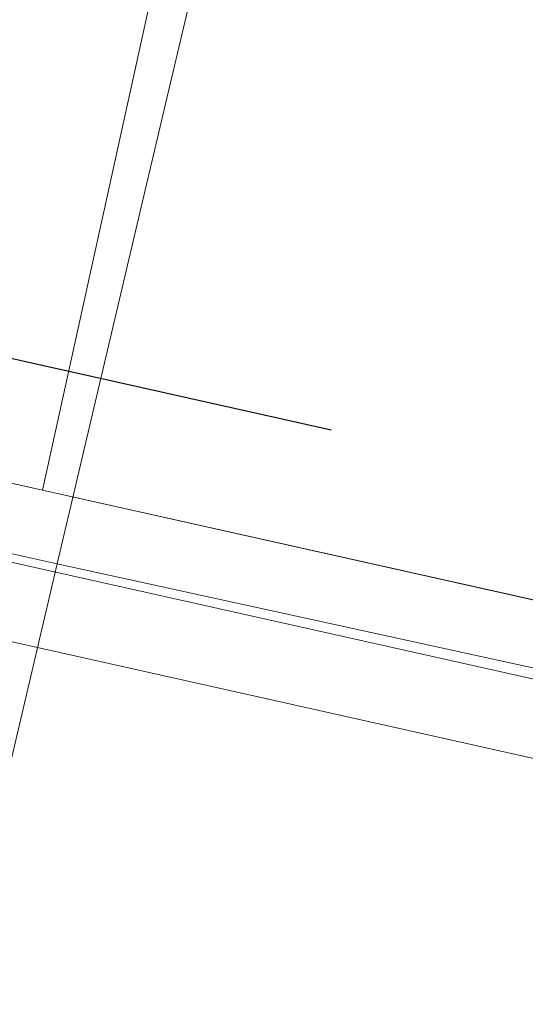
# Model space of a CAD drawing. Header units: metres. Extents: x 250001 to 257773, y 598992 to 609118.
# Tile 413 of 1056: x 254933.12 to 254936.39, y 601118.55 to 601124.92. Entities that reach past the tile are written whole.
import ezdxf

# ---------------------------------------------------------------- set-up
doc = ezdxf.new("R2010")
doc.units = ezdxf.units.M
for name, color, linetype, lineweight in [('B-WE-GR-GRAS-GV', 252, 'Continuous', 13), ('B-WE-GW-GRONDWERKLIJN_TEEN-G', 90, 'Continuous', 18), ('B-WE-IE-TERREINAFSCHEIDING_KUNSTMATIG_HEKWERK-G', 252, 'IE-TERREINAFSCHEIDING-KUNSTMATIG', 18), ('B-WE-IE-TERREINAFSCHEIDING_KUNSTMATIG_HEKWERK_RASTER-G', 252, 'IE-TERREINAFSCHEIDING-KUNSTMATIG', 18), ('B-WE-VH-VERHARDING_GRASBETONSTEEN-GV', 252, 'Continuous', 18), ('N-WE-VH-VERHARDING_HALFVERHARDING-A', 252, 'Continuous', 18), ('X-XX-AL-REFERENTIE-G', 7, 'Continuous', 18)]:
    doc.layers.add(name, color=color, linetype=linetype, lineweight=lineweight)
doc.layers.add('HULPLIJN', color=220, linetype='Continuous', plot=False)
doc.linetypes.add('IE-TERREINAFSCHEIDING-KUNSTMATIG', pattern='A,4,[82,NLCS.shx,S=0.75,R=90,X=0,Y=0],4,-2', length=10)

# ---------------------------------------------------------------- blocks, each defined once
blk = doc.blocks.new('BS2021-132-Xref-inmeting-2d-20210906')
at = {"layer": 'B-WE-GW-GRONDWERKLIJN_TEEN-G'}
blk.add_lwpolyline([(254930.6772, 601110.0606), (254931.7873, 601114.7313), (254932.8975, 601119.402), (254933.3676, 601121.3987), (254934.0416, 601124.2609), (254935.1856, 601129.1198), (254936.4244, 601133.8861), (254937.6632, 601138.6524), (254938.5474, 601143.067), (254939.4316, 601147.4816), (254940.2734, 601152.2786), (254941.1152, 601157.0757), (254942.1004, 601161.4589), (254943.0856, 601165.8421), (254944.0707, 601170.2254), (254945.024, 601174.3538), (254945.9773, 601178.4822), (254946.9306, 601182.6106), (254947.8839, 601186.739), (254948.5788, 601190.0376)], dxfattribs=at)
at = {"layer": 'B-WE-IE-TERREINAFSCHEIDING_KUNSTMATIG_HEKWERK-G'}
blk.add_lwpolyline([(254929.861, 601122.2128), (254931.0583, 601121.9105), (254933.3676, 601121.3987), (254938.4886, 601120.2769), (254941.0308, 601119.7201), (254942.5674, 601119.3835), (254943.573, 601119.1632), (254944.1183, 601119.0195), (254948.7048, 601117.8108), (254950.0253, 601117.5177), (254953.1942, 601116.8144), (254953.1895, 601116.5619), (254957.0964, 601115.6948), (254957.1155, 601115.9759), (254957.9207, 601115.7638), (254958.1827, 601115.6948), (254961.3083, 601114.9801), (254964.9081, 601114.074), (254965.3819, 601113.9707), (254968.4162, 601113.3091), (254972.4834, 601112.3564), (254976.5506, 601111.4037), (254980.6179, 601110.451), (254981.757, 601110.1841)], dxfattribs=at)
blk = doc.blocks.new('BS2021-132-Xref-BGT-GRIJS-20210617-aangepast')
at = {"layer": 'B-WE-GR-GRAS-GV', "flags": 128}
for points in [[(254976.819, 601319.758), (254933.271, 601121.875), (254929.963, 601122.616), (254930.134, 601123.382), (254929.8054, 601123.4553), (254930.3804, 601126.0464), (254931.3473, 601130.4037), (254932.3142, 601134.761), (254933.2811, 601139.1183), (254934.2761, 601143.5265), (254935.271, 601147.9347), (254936.2659, 601152.3428), (254937.2608, 601156.751), (254938.1541, 601160.8542), (254939.0473, 601164.9573), (254939.9406, 601169.0605), (254940.8338, 601173.1636), (254941.7271, 601177.274), (254942.6204, 601181.3844), (254943.5136, 601185.4949), (254944.4069, 601189.6053)], [(254976.819, 601319.758), (254933.271, 601121.875), (254942.193, 601119.878), (254945.617, 601135.524), (254950.45, 601156.987), (254955.045, 601178.285), (254960.804, 601205.905), (254965.333, 601227.434), (254968.143, 601241.151), (254969.784, 601248.981), (254972.739, 601262.666)]]:
    blk.add_lwpolyline(points, dxfattribs=at)
blk.add_lwpolyline([(254941.905, 601118.918), (254933.056, 601120.898), (254883.874, 600897.398), (254892.083, 600895.587), (254893.786, 600903.235), (254895.884, 600913.013), (254896.207, 600914.227), (254901.612, 600939.891), (254904.827, 600954.05), (254907.877, 600967.713), (254911.224, 600983.36), (254916.084, 601004.817), (254918.215, 601014.587), (254921.902, 601029.611), (254924.365, 601039.856), (254927.366, 601053.53), (254929.147, 601061.33), (254929.999, 601065.238), (254932.016, 601075.033), (254933.75, 601082.843), (254936.843, 601097.419), (254941.623, 601117.972)], close=True, dxfattribs=at)
at = {"layer": 'B-WE-IE-TERREINAFSCHEIDING_KUNSTMATIG_HEKWERK_RASTER-G', "flags": 128}
blk.add_lwpolyline([(254929.853, 601122.128), (254965.39, 601114.173)], dxfattribs=at)
at = {"layer": 'B-WE-VH-VERHARDING_GRASBETONSTEEN-GV', "flags": 128}
for points in [[(254944.328, 601119.4), (254942.193, 601119.878), (254933.271, 601121.875), (254929.963, 601122.616), (254929.853, 601122.128), (254965.39, 601114.173), (254965.496, 601114.662), (254949.393, 601118.266)], [(254929.853, 601122.128), (254929.744, 601121.64), (254933.056, 601120.898), (254941.905, 601118.918), (254944.134, 601118.419), (254949.169, 601117.292), (254965.284, 601113.685), (254965.39, 601114.173)]]:
    blk.add_lwpolyline(points, close=True, dxfattribs=at)
at = {"layer": 'HULPLIJN', "flags": 128}
blk.add_lwpolyline([(254935.137, 601122.2629), (254923.8259, 601124.7931)], dxfattribs=at)

msp = doc.modelspace()

# ---------------------------------------------------------------- hatches: boundary and pattern name
at = {"layer": 'N-WE-VH-VERHARDING_HALFVERHARDING-A'}
h = msp.add_hatch(dxfattribs=at)
h.set_pattern_fill('AVH-HALFVERHARDING-SO', color=256, pattern_type=2)
h.set_pattern_definition([(50, (254847.808, 601253.6878), (3.5863, -0.31376), [0.375, -4.125]), (355, (254847.808, 601253.688), (-0.693757, 3.76096), [0.3, -3.3]), (100.4514, (254848.107, 601253.6617), (2.892547, 3.4472), [0.3187, -3.50571]), (46.1842, (254847.808, 601254.688), (5.336205, -0.827595), [0.5625, -6.1875]), (96.6356, (254848.253, 601254.619), (4.67331, 4.87059), [0.47805, -5.25856]), (351.1842, (254847.808, 601254.688), (4.67331, 4.87059), [0.45, -4.95]), (21, (254848.308, 601254.4378), (2.984535, -2.013094), [0.375, -4.125]), (326, (254848.308, 601254.438), (1.216577, 3.62575), [0.3, -3.3]), (71.4514, (254848.557, 601254.27), (4.201113, 1.61265), [0.3187, -3.50571]), (37.5, (254847.8081, 601253.6878), (0.060799, 1.664469), [0, -3.26, 0, -3.35, 0, -3.3125]), (7.5, (254847.8081, 601253.6878), (1.315348, 1.972059), [0, -1.91, 0, -3.185, 0, -1.2625]), (327.5, (254846.6931, 601253.6878), (2.669112, -0.112774), [0, -1.25, 0, -3.9, 0, -5.175]), (317.5, (254846.193, 601253.6878), (2.91593, 0.500525), [0, -1.625, 0, -2.59, 0, -3.675])])
edge = h.paths.add_edge_path()
edge.add_line((254940.4527, 601403.4276), (254953.3537, 601350.4374))
edge.add_line((254953.3537, 601350.4374), (254909.7238, 601236.4452))
edge.add_line((254909.7238, 601236.4452), (254860.9424, 601247.384))
edge.add_line((254860.9424, 601247.384), (254858.0979, 601234.699))
edge.add_line((254858.0979, 601234.699), (254835.6552, 601239.7316))
edge.add_line((254835.6552, 601239.7316), (254832.3731, 601225.0951))
edge.add_line((254832.3731, 601225.0951), (254827.9969, 601205.5798))
edge.add_line((254827.9969, 601205.5798), (254825.0696, 601206.2362))
edge.add_line((254825.0696, 601206.2362), (254814.9975, 601161.32))
edge.add_arc((254839.3917, 601155.8498), 25, 167.36094, 205.65948)
edge.add_line((254816.8571, 601145.0242), (254830.6694, 601116.2724))
edge.add_arc((254853.204, 601127.0979), 25, 205.65948, 227.89878)
edge.add_line((254836.4429, 601108.5489), (254908.7268, 601043.2326))
edge.add_line((254908.7268, 601043.2326), (254908.6815, 601043.0241))
edge.add_line((254908.6815, 601043.0241), (254907.6454, 601038.2601))
edge.add_line((254907.6454, 601038.2601), (254907.3876, 601037.1))
edge.add_line((254907.3876, 601037.1), (254905.4545, 601042.1461))
edge.add_line((254905.4545, 601042.1461), (254833.9941, 601106.7183))
edge.add_arc((254850.7552, 601125.2673), 25, 205.65948, 227.89878, ccw=False)
edge.add_line((254828.2206, 601114.4418), (254813.0032, 601146.1186))
edge.add_arc((254835.5378, 601156.9441), 25, 167.36094, 205.65948, ccw=False)
edge.add_line((254811.1436, 601162.4143), (254823.3546, 601216.8691))
edge.add_arc((254798.9604, 601222.3393), 25, 347.36094, 437.36094)
edge.add_line((254804.4306, 601246.7335), (254797.6003, 601248.2652))
edge.add_line((254797.6003, 601248.2652), (254798.9131, 601254.1198))
edge.add_line((254798.9131, 601254.1198), (254820.38, 601249.306))
edge.add_arc((254822.5681, 601259.0637), 10, 257.36094, 347.36094)
edge.add_line((254832.3258, 601256.8756), (254837.5772, 601280.294))
edge.add_line((254837.5772, 601280.294), (254866.8502, 601273.7298))
edge.add_line((254866.8502, 601273.7298), (254862.0364, 601252.2629))
edge.add_line((254862.0364, 601252.2629), (254885.5077, 601246.9996))
edge.add_arc((254890.9779, 601271.3938), 25, 257.36094, 339.05591)
edge.add_line((254914.3261, 601262.4574), (254945.3412, 601343.4908))
edge.add_arc((254921.993, 601352.4272), 25, 339.05591, 373.68306)
edge.add_line((254946.2835, 601358.341), (254935.7235, 601401.7153))
edge.add_line((254935.7235, 601401.7153), (254940.4527, 601403.4276))

# ---------------------------------------------------------------- block references
at = {"layer": 'X-XX-AL-REFERENTIE-G'}
for name in ['BS2021-132-Xref-BGT-GRIJS-20210617-aangepast', 'BS2021-132-Xref-inmeting-2d-20210906']:
    msp.add_blockref(name, (0, 0), dxfattribs=at)

doc.saveas('drawing.dxf')
